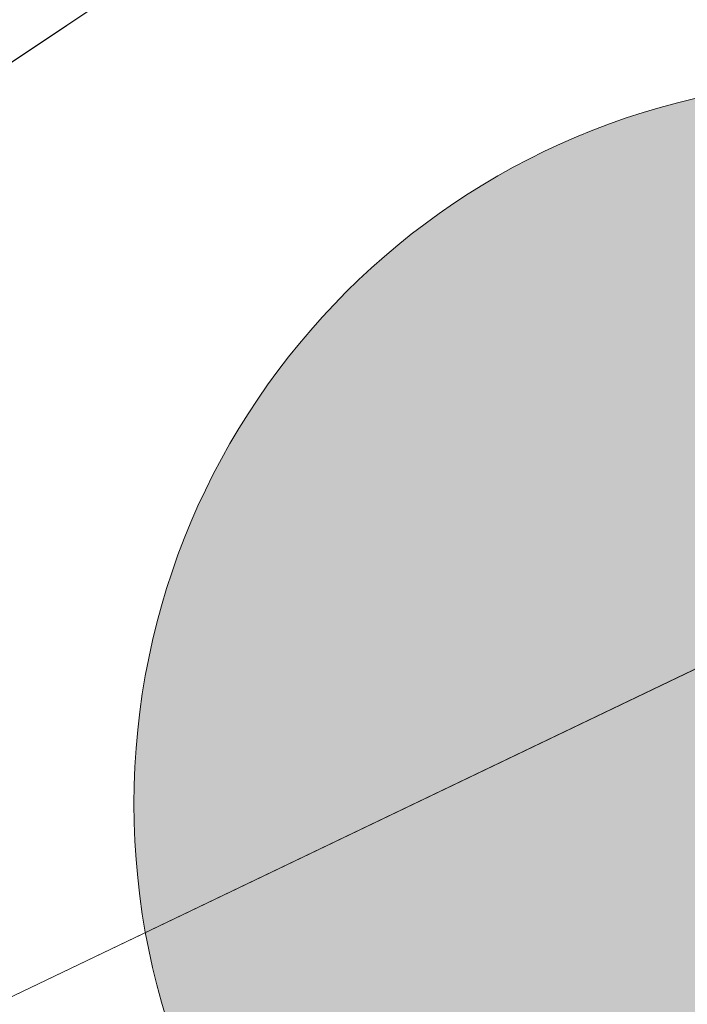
# Model space of a CAD drawing. Header units: metres. Extents: x 163628 to 167676, y 402708 to 405373.
# Tile 579 of 656: x 166402.07 to 166403.91, y 404371.68 to 404374.4. Entities that reach past the tile are written whole.
import ezdxf

# ---------------------------------------------------------------- set-up
doc = ezdxf.new("R2010")
doc.units = ezdxf.units.M
doc.layers.get('0').update_dxf_attribs({"lineweight": 25})
for name, color, linetype, lineweight in [('X-CA190022.004-UO-BGT_Ondergrond$0$GE_366_OWGBerm_groenvoorziening_Vlak_GEM', 253, 'Continuous', 9), ('X-CA190022.004-UO-BGT_Ondergrond$0$GE_479_BTDGroenvoorziening_grasenkruida_GEM', 253, 'Continuous', 9), ('X-CA190022.004-UO-DWM_Beplanting$0$B-WE-GR-BOOM-S AFKOMSTIG UIT BGT', 252, 'Continuous', 0), ('X-CA190022.004-UO-KAD_Percelen$0$B-WE-KG-GRENS_PERCEEL-GV', 150, 'Continuous', 9)]:
    doc.layers.add(name, color=color, linetype=linetype, lineweight=lineweight)
doc.layers.add('X-CA190022.004-UO-DWM_Beplanting$0$B-WE-GR-BOOM-S AFKOMSTIG UIT BOMENBESTAND GEMEENTE', color=252, linetype='Continuous')

# ---------------------------------------------------------------- blocks, each defined once
blk = doc.blocks.new('X-CA190022.004-UO-DWM_Beplanting$0$SGR-BOOM_01-SO')
at = {"color": 0, "linetype": 'ByBlock', "lineweight": 18}
blk.add_circle((0, 0), 2, dxfattribs=at)
blk = doc.blocks.new('X-CA190022.004-UO-DWM_Beplanting$0$IMGEOBoom')
at = {"transparency": 33554457}
h = blk.add_hatch(color=256, dxfattribs=at)
h.dxf.hatch_style = 1
edge = h.paths.add_edge_path()
edge.add_arc((0, 0), 100, 0, 360)
edge = h.paths.add_edge_path(flags=17)
edge.add_arc((0, 0), 12.5, 0, 360)
at = {"xscale": 50, "yscale": 50, "zscale": 50}
blk.add_blockref('X-CA190022.004-UO-DWM_Beplanting$0$SGR-BOOM_01-SO', (0, 0), dxfattribs=at)

msp = doc.modelspace()

# ---------------------------------------------------------------- linework, layer by layer
at = {"layer": 'X-CA190022.004-UO-BGT_Ondergrond$0$GE_366_OWGBerm_groenvoorziening_Vlak_GEM', "flags": 128}
msp.add_lwpolyline([(166404.339, 404376.166), (166403.307, 404375.13), (166401.718, 404374.067), (166400.074, 404373.506), (166399.016, 404373.577), (166397.512, 404374.011), (166399.59, 404375.649)], dxfattribs=at)
at = {"layer": 'X-CA190022.004-UO-BGT_Ondergrond$0$GE_479_BTDGroenvoorziening_grasenkruida_GEM', "flags": 128}
msp.add_lwpolyline([(166347.44, 404349.677), (166395.93, 404372.931), (166396.473, 404373.191), (166397.512, 404374.011), (166399.016, 404373.577), (166400.074, 404373.506), (166401.718, 404374.067), (166403.307, 404375.13), (166404.339, 404376.166), (166404.857, 404377.393), (166405.425, 404377.532), (166406.172, 404377.889), (166407.485, 404378.518), (166446.798, 404397.341)], dxfattribs=at)
at = {"layer": 'X-CA190022.004-UO-KAD_Percelen$0$B-WE-KG-GRENS_PERCEEL-GV', "flags": 128}
msp.add_lwpolyline([(166344.579, 404343.815), (166354.738, 404348.675), (166394.97, 404368.314), (166403.983, 404372.633), (166462.856, 404400.844), (166495.615, 404416.798), (166519.676, 404428.189), (166557.729, 404446.204)], dxfattribs=at)
msp.add_lwpolyline([(166076.061, 404220.716), (166075.539, 404212.149), (166095.059, 404220.376), (166405.703, 404369.055), (166403.983, 404372.633), (166394.97, 404368.314), (166354.738, 404348.675), (166344.579, 404343.815), (166305.382, 404325.064), (166207.795, 404278.74), (166208.24, 404285.568), (166197.731, 404280.701), (166189.883, 404281.199), (166189.977, 404282.695), (166187.047, 404282.88), (166181.704, 404283.218), (166169.602, 404283.984), (166169.541, 404283.038), (166168.431, 404265.008), (166081.725, 404223.432)], close=True, dxfattribs=at)

# ---------------------------------------------------------------- block references
at = {"layer": 'X-CA190022.004-UO-DWM_Beplanting$0$B-WE-GR-BOOM-S AFKOMSTIG UIT BGT', "xscale": 0.02, "yscale": 0.02, "zscale": 0.02}
msp.add_blockref('X-CA190022.004-UO-DWM_Beplanting$0$IMGEOBoom', (166404.382, 404372.236), dxfattribs=at)
at = {"layer": 'X-CA190022.004-UO-DWM_Beplanting$0$B-WE-GR-BOOM-S AFKOMSTIG UIT BOMENBESTAND GEMEENTE', "xscale": 0.02, "yscale": 0.02, "zscale": 0.02}
msp.add_blockref('X-CA190022.004-UO-DWM_Beplanting$0$IMGEOBoom', (166404.382, 404372.236), dxfattribs=at)

doc.saveas('drawing.dxf')
